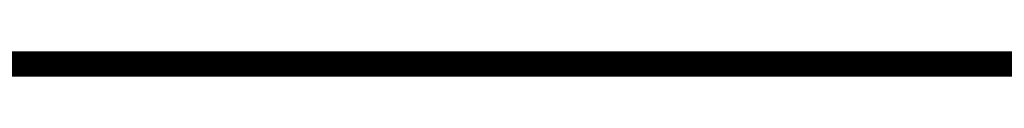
# Model space of a CAD drawing. Header units: millimetres. Extents: x 138 to 555, y 26 to 334.
# Tile 692 of 713: x 320.625 to 330.488, y 324.282 to 324.536. Entities that reach past the tile are written whole.
import ezdxf

# ---------------------------------------------------------------- set-up
doc = ezdxf.new("R2010")
doc.units = ezdxf.units.MM
doc.layers.add('DrillDrawing', color=1, linetype='Continuous')

msp = doc.modelspace()

# ---------------------------------------------------------------- linework, layer by layer
at = {"layer": 'DrillDrawing', "const_width": 0.254}
msp.add_lwpolyline([(279.16975916, 324.40941976), (368.82045616, 324.40941976)], dxfattribs=at)

doc.saveas('drawing.dxf')
